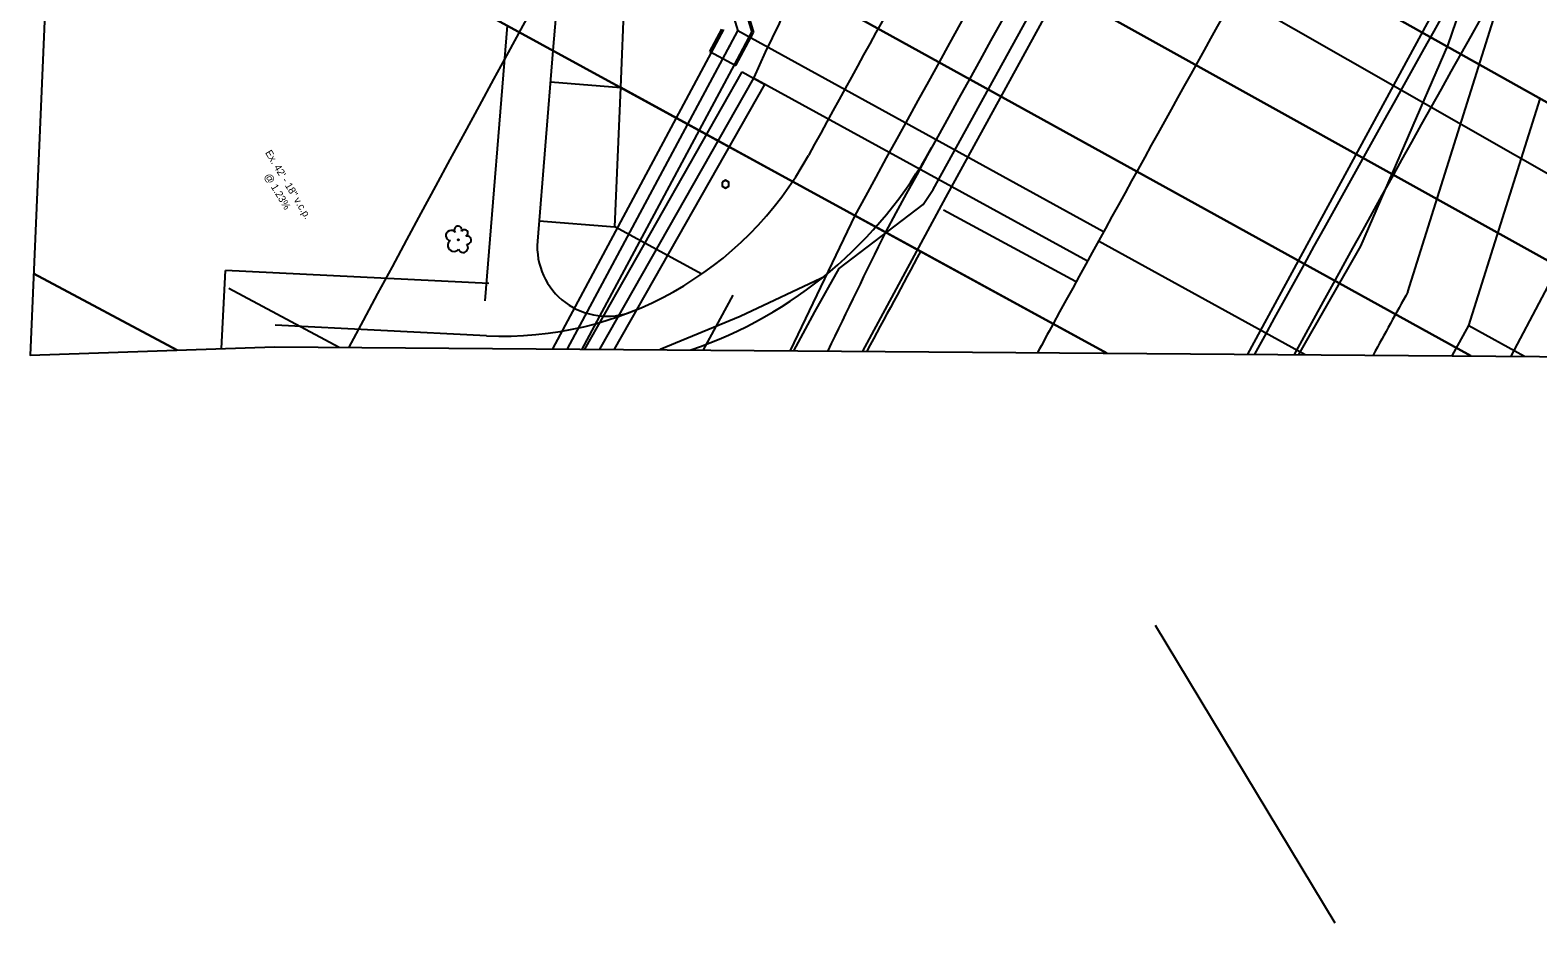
# Model space of a CAD drawing. Extents: x -1609 to 1184, y -412 to 394.
# Drawn here: x -90 to -3.3, y 230.3 to 281.7 of the extents above; entities that cross this region are included whole.
import ezdxf

# ---------------------------------------------------------------- set-up
doc = ezdxf.new("R2010")
doc.units = 0
for name, color, linetype in [('DR_P_Drive_Pipe', 7, 'Continuous'), ('DR_X_Ditch', 7, 'Continuous'), ('DR_X_Storm_Sewer', 7, 'Continuous'), ('DT_P_Slope_Break_Line', 7, 'Continuous'), ('GE_X_Alignment_100_Stations', 7, 'Continuous'), ('HY_P_Water_Edge', 7, 'Continuous'), ('HY_X_Water_Edge', 7, 'Continuous'), ('PV_P_Drive', 7, 'Continuous'), ('PV_P_EOP', 7, 'Continuous'), ('PV_P_Shoulder', 7, 'Continuous'), ('PV_X_Driveway', 7, 'Continuous'), ('PV_X_EOP', 7, 'Continuous'), ('PV_X_Shoulder_Aggregate', 7, 'Continuous'), ('RD_X_Cells', 7, 'Continuous'), ('RW_P_Const_Limits', 7, 'Continuous'), ('RW_X_Esmt_SH', 7, 'Continuous'), ('SC_Scratch1', 7, 'Continuous'), ('SH_Named_Boundary', 7, 'Continuous'), ('SH_Text', 7, 'Continuous'), ('UT_X_Telecom', 7, 'Continuous'), ('VG_X_Cells', 7, 'Continuous')]:
    doc.layers.add(name, color=color, linetype=linetype)

msp = doc.modelspace()

# ---------------------------------------------------------------- linework, layer by layer
at = {"layer": 'DR_P_Drive_Pipe'}
for p, q in [((-55.112, 300.782), (-49.314, 281.64)), ((-49.121, 283.591), (-48.506, 281.56)), ((-49.026, 283.62), (-48.399, 281.55)), ((-59.105, 263.342), (-49.314, 281.64)), ((-50.918, 280.445), (-50.23, 281.731)), ((-50.83, 280.398), (-50.122, 281.72)), ((-49.507, 279.69), (-48.506, 281.56)), ((-49.419, 279.643), (-48.399, 281.55)), ((-59.952, 263.348), (-50.83, 280.398)), ((-50.918, 280.445), (-49.419, 279.643)), ((-58.258, 263.335), (-49.507, 279.69))]:
    msp.add_line(p, q, dxfattribs=at)
at = {"layer": 'DR_X_Ditch'}
msp.add_lwpolyline([(-48.378, 278.963), (-47.724, 280.407), (-46.912, 282.06), (-45.828, 284.85), (-44.648, 287.318), (-44.064, 290.62), (-44.557, 292.962), (-46.3, 297.231), (-47.477, 299.522), (-47.669, 301.644)], dxfattribs=at)
at = {"layer": 'DR_X_Storm_Sewer'}
for p, q in [((-58.119, 263.334), (-49.053, 279.289)), ((-48.401, 278.919), (-57.26, 263.328)), ((-56.401, 263.321), (-47.749, 278.548)), ((-49.053, 279.289), (-47.749, 278.548))]:
    msp.add_line(p, q, dxfattribs=at)
at = {"layer": 'DT_P_Slope_Break_Line'}
for p, q in [((-58.78, 294.849), (-59.945, 280.509)), ((-59.945, 280.509), (-60.835, 269.549)), ((-60.091, 278.709), (-56.048, 278.38)), ((-46.157, 272.976), (-56.048, 278.38)), ((-7.263, 264.684), (-3.153, 277.736)), ((-60.741, 270.711), (-56.383, 270.357)), ((-51.389, 267.649), (-56.383, 270.357)), ((-49.591, 266.443), (-51.295, 263.282)), ((-63.772, 264.105), (-75.936, 264.703)), ((-8.215, 262.952), (-7.263, 264.684)), ((-7.263, 264.684), (-4.055, 262.92))]:
    msp.add_line(p, q, dxfattribs=at)
for centre, radius, start, end in [((1944.752, -814.821), 2268.626, 150.71244, 151.304282), ((-62.79, 284.081), 20, 267.18644, 331.30428), ((-56.849, 269.225), 4, 175.35608, 291.79921)]:
    msp.add_arc(centre, radius, start, end, dxfattribs=at)
at = {"layer": 'GE_X_Alignment_100_Stations'}
msp.add_line((-31.17, 264.787), (-31.012, 264.701), dxfattribs=at)
at = {"layer": 'HY_P_Water_Edge'}
for p, q in [((-56.048, 278.38), (-55.112, 300.782)), ((-56.383, 270.357), (-56.048, 278.38))]:
    msp.add_line(p, q, dxfattribs=at)
at = {"layer": 'HY_X_Water_Edge'}
msp.add_line((-78.595, 266.836), (-72.247, 263.443), dxfattribs=at)
at = {"layer": 'PV_P_Drive'}
for p, q in [((-10.764, 266.62), (-4.857, 285.394)), ((-20.794, 283.755), (15.967, 262.767)), ((-29.884, 267.217), (-37.487, 271.327))]:
    msp.add_line(p, q, dxfattribs=at)
for centre, radius, start, end in [((-60.075, 286.951), 25, 288.81773, 331.20858), ((1944.752, -814.821), 2234.626, 151.056499, 151.162879)]:
    msp.add_arc(centre, radius, start, end, dxfattribs=at)
at = {"layer": 'PV_P_EOP'}
for p, q in [((-28.274, 270.071), (-49.314, 281.64)), ((-49.772, 280.711), (-49.786, 280.759)), ((-29.201, 268.383), (-48.401, 278.919)), ((-29.201, 268.383), (-48.401, 278.919)), ((-31.17, 264.787), (-40.823, 270.062)), ((-28.558, 269.554), (-16.663, 263.017)), ((-28.09, 263.104), (-31.17, 264.787))]:
    msp.add_line(p, q, dxfattribs=at)
for centre, radius, start, end in [((1944.752, -814.821), 2262.626, 149.312888, 151.3486), ((1944.752, -814.821), 2240.626, 149.312888, 151.245798), ((1944.752, -814.821), 2251.626, 150.07628, 151.3486), ((1930.712, -691.289), 2193.433, 154.005435, 154.203881), ((3368.751, -1569.22), 3871.725, 151.655696, 151.752238), ((1944.752, -814.821), 2251.626, 151.3486, 151.396504)]:
    msp.add_arc(centre, radius, start, end, dxfattribs=at)
at = {"layer": 'PV_P_Shoulder'}
for p, q in [((-42.578, 271.021), (-46.299, 263.244)), ((-40.823, 270.062), (-42.578, 271.021))]:
    msp.add_line(p, q, dxfattribs=at)
for radius, end in [(2264.626, 151.3486), (2238.626, 151.218215)]:
    msp.add_arc((1944.752, -814.821), radius, 149.312888, end, dxfattribs=at)
at = {"layer": 'PV_X_Driveway'}
msp.add_lwpolyline([(-44.208, 267.553), (-49.166, 265.202), (-53.784, 263.301)], dxfattribs=at)
at = {"layer": 'PV_X_EOP'}
for points in [[(-42.123, 263.212), (-37.351, 272.049), (-25.297, 294.021), (-13.08, 315.976), (-0.403, 338.487), (12.351, 360.487), (12.718, 361.089)], [(-19.968, 263.042), (-8.179, 284.779), (3.878, 306.527), (16.411, 328.531), (28.846, 350.011), (35.563, 361.146)]]:
    msp.add_lwpolyline(points, dxfattribs=at)
at = {"layer": 'PV_X_Shoulder_Aggregate'}
for points in [[(-46.081, 263.242), (-44.876, 265.473), (-43.484, 267.963), (-38.65, 271.656), (-38.068, 272.506), (-25.998, 294.443), (-14.042, 316.587), (-1.37, 339.053), (11.572, 360.987), (11.632, 361.086)], [(-17.032, 263.02), (-13.473, 269.247), (-8.44, 280.829), (-7.292, 284.22), (-6.359, 287.256), (-1.402, 296.372), (4.145, 306.37), (16.747, 328.391), (29.234, 349.756), (36.118, 361.147)]]:
    msp.add_lwpolyline(points, dxfattribs=at)
at = {"layer": 'RD_X_Cells'}
msp.add_lwpolyline([(-50.215, 272.931), (-50.211, 272.706), (-50.014, 272.597), (-49.821, 272.714), (-49.825, 272.938), (-50.022, 273.047), (-50.215, 272.931)], dxfattribs=at)
at = {"layer": 'RW_P_Const_Limits'}
for p, q in [((-62.578, 281.948), (-63.864, 266.112)), ((-79.005, 263.367), (-78.785, 267.847)), ((-63.625, 267.102), (-78.785, 267.847))]:
    msp.add_line(p, q, dxfattribs=at)
at = {"layer": 'RW_X_Esmt_SH'}
msp.add_arc((1944.751, -814.821), 2286.626, 149.054448, 151.865024, dxfattribs=at)
at = {"layer": 'SH_Named_Boundary'}
for p, q in [((23.64, 262.708), (-87.358, 324.966)), ((-87.358, 324.966), (23.64, 262.708)), ((23.64, 262.708), (-87.358, 324.966)), ((-87.358, 324.966), (23.64, 262.708)), ((7.316, 262.833), (-87.756, 315.715)), ((-87.756, 315.715), (7.316, 262.833)), ((-7.144, 262.944), (-88.103, 307.647)), ((-88.103, 307.647), (-7.144, 262.944)), ((-7.144, 262.944), (-88.103, 307.647)), ((-88.103, 307.647), (-7.144, 262.944)), ((-28.09, 263.104), (-88.596, 296.164)), ((-88.596, 296.164), (-28.09, 263.104)), ((-28.09, 263.104), (-88.596, 296.164)), ((-88.596, 296.164), (-28.09, 263.104)), ((-81.561, 263.28), (-89.821, 267.675)), ((-89.821, 267.675), (-89.821, 267.675)), ((-89.821, 267.675), (-81.561, 263.28)), ((-81.561, 263.28), (-89.821, 267.675)), ((-89.821, 267.675), (-89.821, 267.675)), ((-89.821, 267.675), (-81.561, 263.28)), ((-81.561, 263.28), (-81.561, 263.28)), ((-81.561, 263.28), (-81.561, 263.28)), ((-28.09, 263.104), (-28.09, 263.104)), ((-28.09, 263.104), (-28.09, 263.104)), ((-7.144, 262.944), (-7.144, 262.944)), ((-7.144, 262.944), (-7.144, 262.944))]:
    msp.add_line(p, q, dxfattribs=at)
msp.add_lwpolyline([(-24.862, 360.994), (-85.817, 360.841), (-90.022, 262.992), (-75.962, 263.471), (77.102, 262.298), (78.946, 360.994)], close=True, dxfattribs=at)
at = {"layer": 'SH_Text'}
msp.add_line((-25.295, 247.449), (-14.955, 230.329), dxfattribs=at)
at = {"layer": 'UT_X_Telecom'}
msp.add_lwpolyline([(8.255, 279.373), (6.255, 280.057), (2.515, 276.149), (-1.268, 269.676), (-4.847, 262.926)], dxfattribs=at)
at = {"layer": 'VG_X_Cells'}
msp.add_circle((-65.39, 269.619), 0.036, dxfattribs=at)
for centre, radius, start, end in [((-65.81, 269.865), 0.296, 37.30386, 261.70538), ((-65.407, 270.188), 0.221, 340.19421, 220.67291), ((-65.033, 270.006), 0.198, 295.13636, 147.10578), ((-64.885, 269.603), 0.233, 264.96162, 106.16927), ((-65.651, 269.295), 0.343, 126.07924, 320.58882), ((-65.117, 269.177), 0.287, 200.27698, 42.59128)]:
    msp.add_arc(centre, radius, start, end, dxfattribs=at)

# ---------------------------------------------------------------- texts
at = {"layer": 'SC_Scratch1'}
for s, p in [('Ex. 42\' - 18" v.c.p.', (-76.516, 274.631)), ('@ 1.23%', (-76.565, 273.29))]:
    msp.add_text(s, height=0.42, rotation=301.13167, dxfattribs=at).set_placement(p)

doc.saveas('drawing.dxf')
